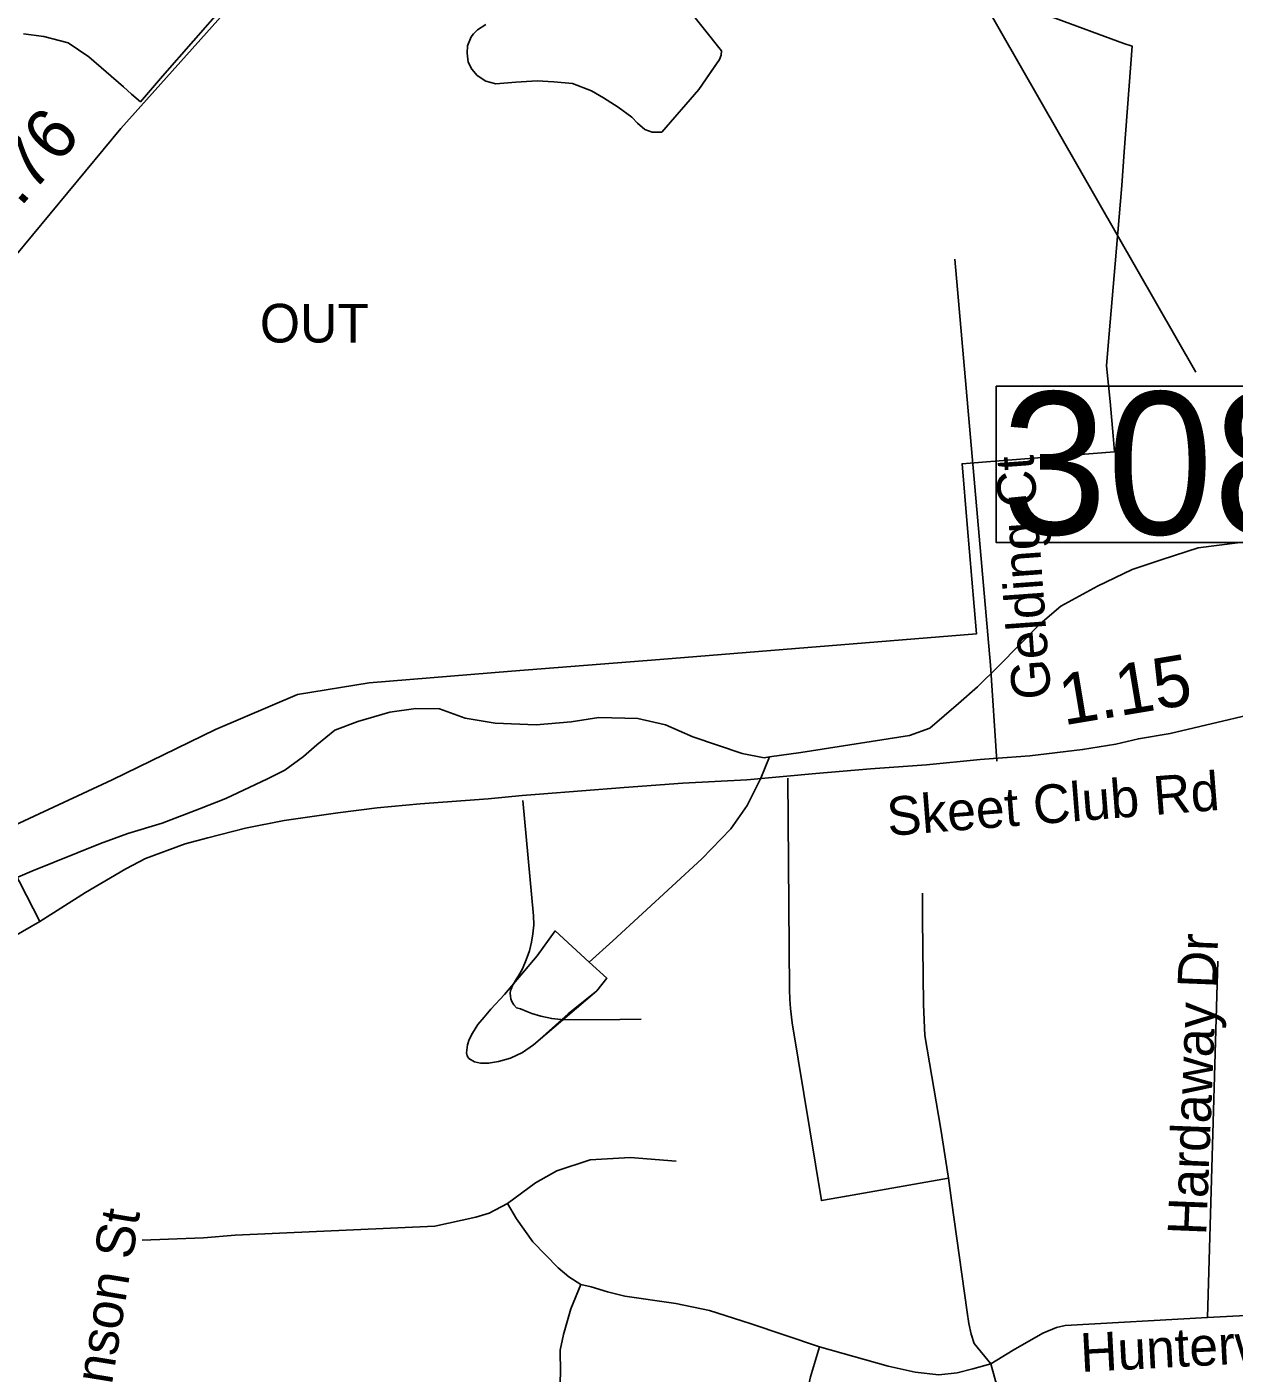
# Model space of a CAD drawing. Extents: x 1662474 to 1856135, y 779280 to 917889.
# Drawn here: x 1698515 to 1701482, y 832736 to 836044 of the extents above; entities that cross this region are included whole.
import ezdxf

# ---------------------------------------------------------------- set-up
doc = ezdxf.new("R2010")
doc.units = 0
for name, color, linetype in [('Exist Boundary Political City Limit New Hole', 7, 'Continuous'), ('Exist Hydrographic Misc Water Feature', 7, 'Continuous'), ('Exist Road Non-System Type 51', 7, 'Continuous'), ('Exist Road Non-System Type 51 Label', 7, 'Continuous'), ('Exist Road Secondary Mileage Hundredths English Label', 7, 'Continuous'), ('Exist Road Secondary Structure Standard Bridge Number Label', 7, 'Continuous'), ('Exist Road Secondary Type 51 Attributed', 7, 'Continuous'), ('Exist Road Secondary Type 51 Label', 7, 'Continuous'), ('Map Preparation Boundary City Limit Buffer Line', 7, 'Continuous')]:
    doc.layers.add(name, color=color, linetype=linetype)

msp = doc.modelspace()

# ---------------------------------------------------------------- linework, layer by layer
at = {"layer": 'Exist Boundary Political City Limit New Hole'}
for points in [[(1699242, 836418.5), (1699177.4, 836341.4), (1699137.2, 836294.4), (1699087.9, 836238.8), (1699037.5, 836179.1), (1699015.8, 836153.4), (1699041.1, 836142.9), (1699000.6, 836096.5), (1698849, 835922.5), (1698794.4, 835859.9), (1698772.4, 835879), (1698752.4, 835896.3), (1698667.4, 835970.4), (1698616.4, 836004.6), (1698556.9, 836020.4), (1698507.2, 836027.1)], [(1698461.1, 834071.2), (1698725.2, 834194.1), (1698979.1, 834317.2), (1699180.2, 834403.4), (1699356.9, 834432.3), (1699706, 834461.2), (1700070.8, 834489.6), (1700848.9, 834552.4), (1700826, 834821.2), (1700813.8, 834970.5), (1700873.6, 834975), (1701188.6, 834999.4), (1701187.8, 835009.9), (1701185.1, 835039.2), (1701178, 835123.7), (1701168.4, 835210.7), (1701172.6, 835261.1), (1701190, 835461.8), (1701206.4, 835653.9), (1701212.5, 835736.7), (1701231.6, 835996.9), (1701211.1, 836003.4), (1701034, 836068.2)]]:
    msp.add_lwpolyline(points, dxfattribs=at)
at = {"layer": 'Exist Hydrographic Misc Water Feature'}
for points in [[(1699643.7, 836049.9), (1699622.5, 836036.4), (1699612.8, 836026.7), (1699606.9, 836019.5), (1699598.5, 835997.5), (1699597.2, 835979.5), (1699600, 835957.2), (1699609.3, 835939.9), (1699621.8, 835924.8), (1699643.6, 835910.4), (1699667.5, 835904.1), (1699717.3, 835908.1), (1699769.5, 835911.2), (1699810.4, 835908.7), (1699856.2, 835904.5), (1699903, 835887.1), (1699932.8, 835869.2), (1699968.6, 835846.4), (1700002.2, 835821.9), (1700016.1, 835807.7), (1700033.9, 835791.7), (1700051.8, 835785.6), (1700075.8, 835785.1), (1700167.2, 835889.9), (1700206, 835947.4), (1700218, 835963.6), (1700221.7, 835974.2), (1700222.7, 835984.8), (1700135.7, 836094)], [(1699643.7, 836049.9), (1699622.5, 836036.4), (1699612.8, 836026.7), (1699606.9, 836019.5), (1699598.5, 835997.5), (1699597.2, 835979.5), (1699600, 835957.2), (1699609.3, 835939.9), (1699621.8, 835924.8), (1699643.6, 835910.4), (1699667.5, 835904.1), (1699717.3, 835908.1), (1699769.5, 835911.2), (1699810.4, 835908.7), (1699856.2, 835904.5), (1699903, 835887.1), (1699932.8, 835869.2), (1699968.6, 835846.4), (1700002.2, 835821.9), (1700016.1, 835807.7), (1700033.9, 835791.7), (1700051.8, 835785.6), (1700075.8, 835785.1), (1700167.2, 835889.9), (1700218, 835963.6), (1700221.7, 835974.2), (1700222.7, 835984.8), (1700135.7, 836094)], [(1700340.8, 834250), (1700417.8, 834260.8), (1700684.2, 834303), (1700734.4, 834320.8), (1700805.2, 834381.7), (1700851.8, 834422.7), (1700904.5, 834474.1), (1701006, 834577.1), (1701056.5, 834620.4), (1701146.9, 834669.4), (1701231.6, 834710.4), (1701305.8, 834735.1), (1701394.1, 834763.7), (1701490.5, 834776.5)], [(1698373.1, 833903.6), (1698527.8, 833969.4), (1698696.6, 834037.3), (1698763, 834062.3), (1698847.4, 834087.6), (1698939.9, 834122.6), (1699004.1, 834147.6), (1699106.9, 834196.4), (1699149.2, 834217.7), (1699195.4, 834251.2), (1699228, 834280.1), (1699272.5, 834316.1), (1699328.6, 834337.1), (1699407.1, 834360.2), (1699471.2, 834369.5), (1699529.1, 834368.3), (1699592.6, 834345.7), (1699666.6, 834332.7), (1699766.7, 834329.1), (1699852.7, 834336.3), (1699920.8, 834347.2), (1700016.6, 834344.4), (1700084.7, 834329.1), (1700152.2, 834299.9), (1700273.6, 834258.8), (1700327.7, 834247.9), (1700340.8, 834250)], [(1699897.3, 833746.2), (1699955.5, 833798.4), (1700174.3, 833999.9), (1700245.2, 834073.1), (1700286, 834130.5), (1700319, 834198), (1700340.8, 834250)], [(1699897.3, 833746.2), (1699813.9, 833822.6), (1699769.1, 833761.1), (1699689, 833666.7), (1699655.5, 833630.5), (1699639.1, 833611.1), (1699623.9, 833592.5), (1699610.5, 833571.5), (1699602.3, 833556.1), (1699598.3, 833543.1), (1699596, 833523.3), (1699597.2, 833516), (1699601.9, 833509.3), (1699615.6, 833500.8), (1699630.4, 833498.1), (1699650.2, 833497.7), (1699674.8, 833502.1), (1699703.9, 833509.7), (1699733.8, 833523.9), (1699760.1, 833543.1), (1699845.3, 833619.3), (1699916.1, 833675.2), (1699940.4, 833706.8), (1699897.3, 833746.2)], [(1699897.3, 833746.2), (1699813.9, 833822.6), (1699769.1, 833761.1), (1699689, 833666.7), (1699655.5, 833630.5), (1699639.1, 833611.1), (1699623.9, 833592.5), (1699610.5, 833571.5), (1699602.3, 833556.1), (1699598.3, 833543.1), (1699596, 833523.3), (1699597.2, 833516), (1699601.9, 833509.3), (1699615.6, 833500.8), (1699630.4, 833498.1), (1699650.2, 833497.7), (1699674.8, 833502.1), (1699703.9, 833509.7), (1699733.8, 833523.9), (1699760.1, 833543.1), (1699916.1, 833675.2), (1699940.4, 833706.8), (1699897.3, 833746.2)]]:
    msp.add_lwpolyline(points, dxfattribs=at)
at = {"layer": 'Exist Road Non-System Type 51'}
msp.add_line((1701417, 832872.6), (1701442.5, 833748.7), dxfattribs=at)
for points in [[(1700898.9, 834239.8), (1700883.6, 834475.7), (1700796, 835473)], [(1700780.2, 833215.4), (1700529.6, 833171.2), (1700468.1, 833159.9), (1700396.6, 833596.4), (1700392.4, 833632.1), (1700390.8, 833655.2), (1700390, 833678), (1700385.5, 834197.8)], [(1699734.1, 834143.4), (1699760.1, 833859.7), (1699761.6, 833837.9), (1699759.2, 833815.6), (1699755.6, 833794.6), (1699750.4, 833773.9), (1699742.8, 833751.2), (1699733.1, 833729.5), (1699723.9, 833711.9), (1699718.9, 833704.6), (1699708.4, 833687), (1699706, 833681.4), (1699704.1, 833675.9), (1699703.4, 833669.4), (1699703.6, 833662), (1699704.6, 833655.5), (1699706.9, 833649.4), (1699712.1, 833641), (1699718.9, 833633.7), (1699728.9, 833631.1), (1699744.1, 833624.5), (1699756.6, 833619.8), (1699778.4, 833613.2), (1699805.5, 833607.2), (1699834.9, 833603.8), (1699972.6, 833604.6), (1700024.9, 833605.6)], [(1700780.2, 833215.4), (1700761.6, 833335.2), (1700722.2, 833565.6), (1700718.9, 833641.9), (1700718.9, 833642.6), (1700716.2, 833851.2), (1700716.5, 833915.4)], [(1699696.6, 833152.6), (1699765.6, 833204), (1699817.6, 833233.2), (1699900, 833259.9), (1699997.9, 833266.2), (1700111, 833256.8)], [(1700884.1, 832758.9), (1700843.2, 832809.2), (1700836.4, 832832.1), (1700830.6, 832858.4), (1700826.5, 832885.9), (1700788.1, 833160.5), (1700780.2, 833215.4)], [(1698798.4, 833062.9), (1698949.4, 833068.4), (1699027, 833074.9), (1699517.6, 833096.9), (1699618.6, 833119.5), (1699651.9, 833129), (1699696.6, 833152.6)], [(1699696.6, 833152.6), (1699718.6, 833115.4), (1699759.2, 833058.7), (1699821.2, 832994.9), (1699847.5, 832973.1), (1699876.6, 832954.2)], [(1699821.8, 832603), (1699827, 832737.4), (1699825.6, 832792.2), (1699833.9, 832830.9), (1699851.9, 832894.1), (1699876.6, 832954.2)], [(1699876.6, 832954.2), (1699901.9, 832948.2), (1699942.2, 832935.5), (1699985, 832925), (1700110.1, 832906.9), (1700193.4, 832890.2), (1700292.6, 832857.9), (1700463.2, 832800.7)], [(1701417, 832872.6), (1702152.4, 832911.4), (1702472.1, 832931.1)], [(1700884.1, 832758.9), (1700939.4, 832792.2), (1701012, 832834.5), (1701045.9, 832847.9), (1701066.9, 832853.1), (1701417, 832872.6)], [(1700442.5, 832510.9), (1700424.6, 832514.2), (1700421.8, 832524.8), (1700418.1, 832570.4), (1700419.4, 832603), (1700427.5, 832662.1), (1700440.9, 832727.4), (1700463.2, 832800.7)], [(1700463.2, 832800.7), (1700632.2, 832753.4), (1700698.9, 832738.2), (1700757.1, 832731.9), (1700801.8, 832737.1), (1700840.6, 832746.4), (1700884.1, 832758.9)], [(1700904.9, 831943.2), (1700933.2, 832533.7), (1700934.6, 832568.1), (1700932.2, 832603.2), (1700925.1, 832642.1), (1700912.2, 832682.8), (1700896.2, 832717.2), (1700884.1, 832758.9)]]:
    msp.add_lwpolyline(points, dxfattribs=at)
at = {"layer": 'Exist Road Secondary Structure Standard Bridge Number Label'}
msp.add_line((1700181.3, 837303.7), (1701388.7, 835195.6), dxfattribs=at)
msp.add_lwpolyline([(1700897.6, 835161.3), (1701826.5, 835161.3), (1701826.5, 834777.2), (1700897.6, 834777.2)], close=True, dxfattribs=at)
at = {"layer": 'Exist Road Secondary Type 51 Attributed'}
for points in [[(1698546.9, 833846.1), (1698464, 834006.8), (1698377.7, 834208.6), (1698263.4, 834477.3), (1698203.3, 834652.6), (1698186.8, 834739.6), (1698182.6, 834833.1), (1698183.1, 834902.8), (1698205.1, 835029.4), (1698259.9, 835177.4), (1698314.5, 835266.2), (1698398.3, 835375), (1698745.8, 835794.3), (1699181.3, 836280.6), (1699611.4, 836832), (1699900.7, 837138.6), (1700107.7, 837332.9)], [(1699732.8, 834155.1), (1699775, 834158.9), (1699983.5, 834174.7), (1700127.8, 834185.8), (1700284.6, 834194.1), (1700454.2, 834209.1), (1700588.9, 834221.3), (1700726.4, 834230.4), (1700858.3, 834243.6), (1700891, 834246.1), (1700980.7, 834253), (1701110, 834268), (1701191.7, 834281.7), (1701247.3, 834294.8), (1701325.1, 834307.7), (1701631.1, 834380.1)], [(1698546.9, 833846.1), (1698659.1, 833916.9), (1698758.3, 833974.9), (1698807.2, 834000.4), (1698904, 834036.5), (1698960.3, 834051.4), (1699052.9, 834075.5), (1699147.3, 834093.6), (1699279.8, 834112.9), (1699376.1, 834125), (1699482.3, 834134.8), (1699648.7, 834147.5), (1699732.8, 834155.1)], [(1698483.1, 833808.9), (1698546.9, 833846.1)]]:
    msp.add_lwpolyline(points, dxfattribs=at)
at = {"layer": 'Map Preparation Boundary City Limit Buffer Line'}
for points in [[(1699242, 836418.5), (1699177.4, 836341.4), (1699137.2, 836294.4), (1699087.9, 836238.8), (1699037.5, 836179.1), (1699015.8, 836153.4), (1699041.1, 836142.9), (1699000.6, 836096.5), (1698849, 835922.5), (1698794.4, 835859.9), (1698772.4, 835879), (1698752.4, 835896.3), (1698667.4, 835970.4), (1698616.4, 836004.6), (1698556.9, 836020.4), (1698507.2, 836027.1)], [(1698461.1, 834071.2), (1698725.2, 834194.1), (1698979.1, 834317.2), (1699180.2, 834403.4), (1699356.9, 834432.3), (1699706, 834461.2), (1700070.8, 834489.6), (1700848.9, 834552.4), (1700826, 834821.2), (1700813.8, 834970.5), (1700873.6, 834975), (1701188.6, 834999.4), (1701187.8, 835009.9), (1701185.1, 835039.2), (1701178, 835123.7), (1701168.4, 835210.7), (1701172.6, 835261.1), (1701190, 835461.8), (1701206.4, 835653.9), (1701212.5, 835736.7), (1701231.6, 835996.9), (1701211.1, 836003.4), (1701034, 836068.2)]]:
    msp.add_lwpolyline(points, dxfattribs=at)

# ---------------------------------------------------------------- texts
at = {"layer": 'Exist Boundary Political City Limit New Hole'}
msp.add_text('OUT', height=95, dxfattribs=at).set_placement((1699087.9, 835268.4))
at = {"layer": 'Exist Road Non-System Type 51 Label'}
for s, rotation, p in [('Gelding Ct', 94.1572, (1701032.8, 834394.6)), ('Hardaway Dr', 87.7053, (1701413.8, 833073.6)), ('Johnson St', 80.7321, (1698691.1, 832503.9)), ('Hunterwoods Dr', 2.9754, (1701106.4, 832738.8))]:
    msp.add_text(s, height=95, rotation=rotation, dxfattribs=at).set_placement(p)
at = {"layer": 'Exist Road Secondary Mileage Hundredths English Label'}
for s, rotation, p in [('.76', 49.1541, (1698499, 835599)), ('1.15', 9.4571, (1701063.8, 834327.6))]:
    msp.add_text(s, height=125, rotation=rotation, dxfattribs=at).set_placement(p)
at = {"layer": 'Exist Road Secondary Structure Standard Bridge Number Label'}
msp.add_text('308', height=350, dxfattribs=at).set_placement((1700910.1, 834797))
at = {"layer": 'Exist Road Secondary Type 51 Label'}
msp.add_text('Skeet Club Rd', height=95, rotation=4.4945, dxfattribs=at).set_placement((1700632.7, 834055.9))

doc.saveas('drawing.dxf')
